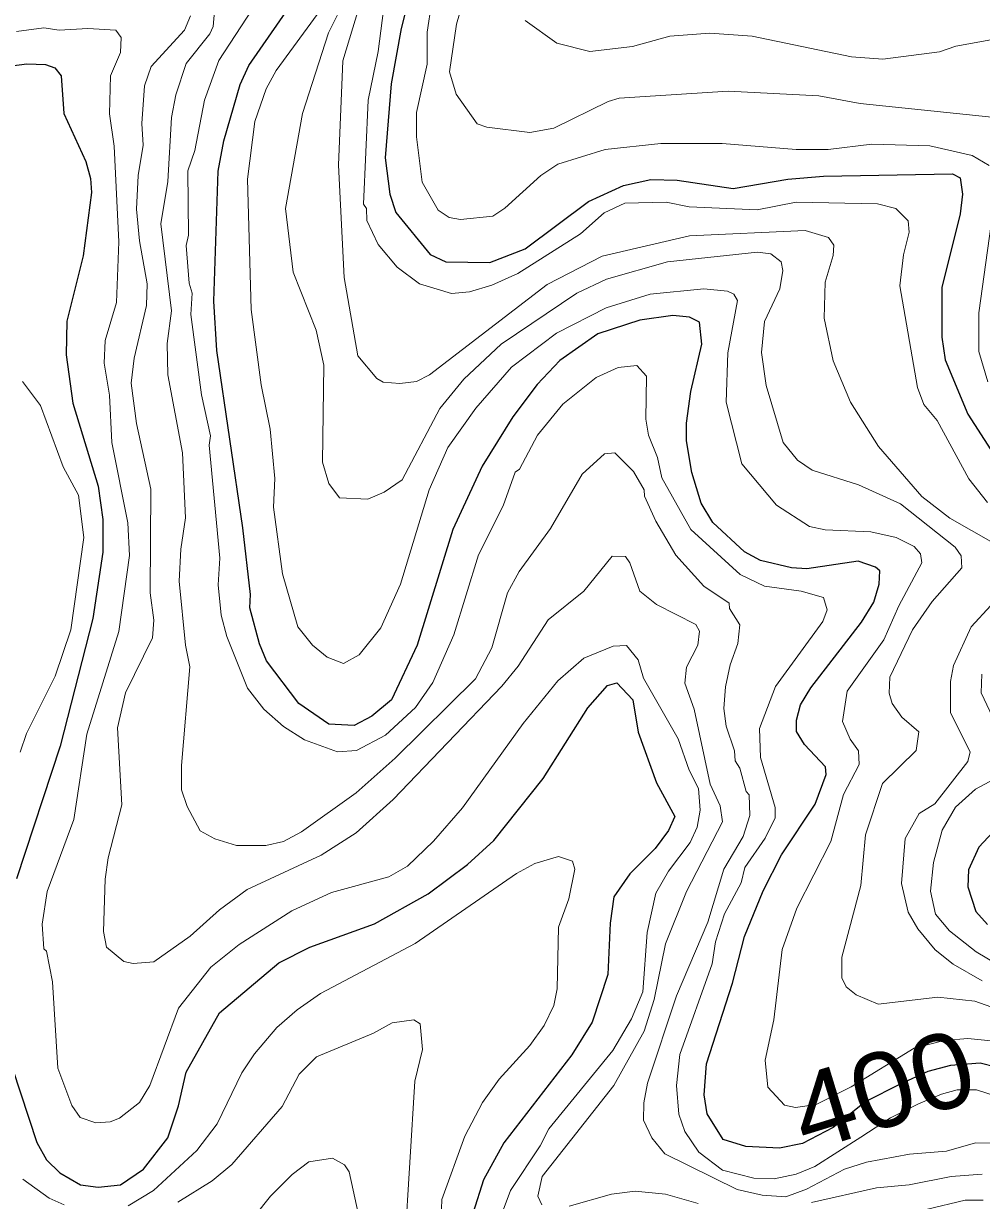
# Model space of a CAD drawing. Extents: x 673.3 to 698.5, y 6984.3 to 7012.3.
# Drawn here: x 678.576 to 679.596, y 6990.755 to 6992.007 of the extents above; entities that cross this region are included whole.
import ezdxf
from ezdxf.enums import TextEntityAlignment as Align

# ---------------------------------------------------------------- set-up
doc = ezdxf.new("R2010")
doc.units = 0
doc.header["$LTSCALE"] = 0.032
doc.layers.add('1', color=7, linetype='Continuous', lineweight=25)
doc.layers.add('2', color=7, linetype='Continuous', lineweight=13)
doc.layers.add('61', color=7, linetype='Continuous')

msp = doc.modelspace()

# ---------------------------------------------------------------- linework, layer by layer
at = {"layer": '1'}
for points in [[(678.9978, 6992.0797), (678.9784, 6992.0019), (678.9678, 6991.9432), (678.9614, 6991.8643), (678.9663, 6991.8257), (678.9729, 6991.8062), (679.0092, 6991.7613), (679.0261, 6991.7537), (679.0727, 6991.7529), (679.1103, 6991.7674), (679.178, 6991.8178), (679.2153, 6991.8349), (679.2441, 6991.8414), (679.2724, 6991.8406), (679.3318, 6991.8318), (679.39, 6991.8415), (679.428, 6991.8447), (679.5653, 6991.8471), (679.5736, 6991.8429), (679.5761, 6991.8255), (679.5737, 6991.8048), (679.5541, 6991.7263), (679.5539, 6991.6736), (679.5577, 6991.6493), (679.5818, 6991.5915), (679.6062, 6991.5536)], [(679.645, 6990.8879), (679.5949, 6990.9008), (679.5633, 6990.8982), (679.5393, 6990.8921), (679.5097, 6990.8783), (679.4732, 6990.8599), (679.4385, 6990.8325), (679.4057, 6990.8153), (679.3812, 6990.8104), (679.3454, 6990.8122), (679.3211, 6990.8197), (679.3043, 6990.8468), (679.3009, 6990.8671), (679.3035, 6990.9), (679.3311, 6990.9858), (679.3439, 6991.0357), (679.3637, 6991.0842), (679.3833, 6991.1226), (679.4192, 6991.1764), (679.431, 6991.208), (679.4303, 6991.216), (679.4078, 6991.2398), (679.3995, 6991.2537), (679.3995, 6991.266), (679.4037, 6991.2822), (679.4146, 6991.3002), (679.4685, 6991.3702), (679.4817, 6991.3913), (679.4874, 6991.4106), (679.488, 6991.4246), (679.4833, 6991.4285), (679.4649, 6991.4349), (679.4103, 6991.427), (679.3939, 6991.4281), (679.3611, 6991.4357), (679.344, 6991.4449), (679.3101, 6991.4763), (679.298, 6991.4966), (679.2879, 6991.5295), (679.2823, 6991.5631), (679.2822, 6991.5819), (679.287, 6991.6155), (679.2984, 6991.666), (679.2961, 6991.6894), (679.2854, 6991.6948), (679.2678, 6991.6965), (679.2326, 6991.6915), (679.1878, 6991.6769), (679.1473, 6991.6486), (679.1231, 6991.6229), (679.0973, 6991.5886), (679.0647, 6991.536), (679.0335, 6991.4689), (678.9956, 6991.3458), (678.9683, 6991.2874), (678.9472, 6991.2701), (678.9284, 6991.2601), (678.9014, 6991.2617), (678.8694, 6991.2836), (678.8352, 6991.329), (678.8277, 6991.3472), (678.8172, 6991.3854), (678.8179, 6991.3995), (678.8099, 6991.4706), (678.7823, 6991.6592), (678.7789, 6991.7119), (678.7837, 6991.8501), (678.7896, 6991.8825), (678.8069, 6991.9423), (678.8163, 6991.9624), (678.8613, 6992.0274)], [(678.5607, 6991.962), (678.5799, 6991.9644), (678.5997, 6991.9636), (678.6097, 6991.9601), (678.6166, 6991.9515), (678.6193, 6991.9116), (678.6428, 6991.8605), (678.6478, 6991.8422), (678.6486, 6991.8273), (678.6398, 6991.76), (678.6225, 6991.6905), (678.6218, 6991.6546), (678.629, 6991.6031), (678.6559, 6991.5149), (678.6608, 6991.4793), (678.6608, 6991.4445), (678.6501, 6991.3741), (678.6153, 6991.2383), (678.569, 6991.097)], [(678.5906, 6990.8164), (678.6009, 6990.7978), (678.6151, 6990.7841), (678.6369, 6990.7715), (678.6558, 6990.769), (678.6798, 6990.7715), (678.7041, 6990.7879), (678.7301, 6990.8213), (678.7415, 6990.8555), (678.7497, 6990.8913), (678.7851, 6990.9542), (678.8481, 6991.0075), (678.8811, 6991.0244), (678.9502, 6991.0492), (679.0072, 6991.081), (679.049, 6991.1123), (679.0771, 6991.1379), (679.1295, 6991.2039), (679.1773, 6991.279), (679.1981, 6991.3029), (679.208, 6991.3054), (679.225, 6991.2875), (679.2308, 6991.2529), (679.2503, 6991.1992), (679.2699, 6991.1632), (679.263, 6991.1485), (679.2489, 6991.1291), (679.222, 6991.1023), (679.205, 6991.0778), (679.2009, 6991.0497), (679.1983, 6990.9953), (679.1819, 6990.9445), (679.16, 6990.9098), (679.0879, 6990.8162), (679.0662, 6990.7767), (679.0551, 6990.742)], [(679.6284, 6991.1682), (679.5936, 6991.1307), (679.5825, 6991.1067), (679.5818, 6991.0884), (679.5901, 6991.0621), (679.6028, 6991.0485)], [(678.5557, 6990.922), (678.5906, 6990.8164)]]:
    msp.add_lwpolyline(points, dxfattribs=at)
at = {"layer": '2'}
for points in [[(678.9662, 6992.0739), (678.9539, 6991.9774), (678.9434, 6991.9256), (678.9384, 6991.815), (678.9417, 6991.8103), (678.9418, 6991.7975), (678.9541, 6991.772), (678.9741, 6991.7481), (678.9981, 6991.7302), (679.0321, 6991.72), (679.0513, 6991.7218), (679.0748, 6991.7286), (679.1028, 6991.7411), (679.1695, 6991.7835), (679.1945, 6991.8058), (679.2167, 6991.816), (679.2607, 6991.8171), (679.2849, 6991.812), (679.3574, 6991.8089), (679.3991, 6991.817), (679.4857, 6991.8153), (679.505, 6991.8103), (679.5182, 6991.7974), (679.5191, 6991.7852), (679.5132, 6991.7612), (679.5094, 6991.7279), (679.528, 6991.6198), (679.5349, 6991.6018), (679.5492, 6991.5849), (679.5828, 6991.5225), (679.6026, 6991.4975)], [(679.0564, 6992.0729), (679.0374, 6992.0066), (679.0298, 6991.9558), (679.0371, 6991.9319), (679.0594, 6991.9006), (679.0698, 6991.8969), (679.1155, 6991.8913), (679.1411, 6991.8959), (679.1988, 6991.9244), (679.2105, 6991.9277), (679.3267, 6991.9352), (679.4232, 6991.9303), (679.4672, 6991.9221), (679.6072, 6991.9075)], [(679.4385, 6991.6484), (679.4288, 6991.6938), (679.4299, 6991.7318), (679.4384, 6991.7603), (679.4391, 6991.7714), (679.4334, 6991.7796), (679.4084, 6991.7869), (679.2854, 6991.7811), (679.1925, 6991.7598), (679.1339, 6991.7296), (679.0086, 6991.6334), (678.9946, 6991.6263), (678.9769, 6991.624), (678.9593, 6991.6255), (678.9526, 6991.6295), (678.9324, 6991.6536), (678.9177, 6991.7368), (678.9117, 6991.8566), (678.9165, 6991.9674), (678.9402, 6992.0461)], [(678.7796, 6992.0203), (678.7782, 6992.0041), (678.7748, 6991.9961), (678.7497, 6991.9647), (678.7384, 6991.9313), (678.734, 6991.9071), (678.73, 6991.8391), (678.7227, 6991.794), (678.734, 6991.7016), (678.7292, 6991.6666), (678.7299, 6991.6332), (678.7455, 6991.5505), (678.7487, 6991.4812), (678.7438, 6991.4478), (678.7422, 6991.4139), (678.7487, 6991.3458)], [(678.8197, 6992.0221), (678.7845, 6991.9677), (678.7692, 6991.9257), (678.7586, 6991.872), (678.7512, 6991.8504), (678.7519, 6991.782), (678.7496, 6991.771), (678.7527, 6991.731), (678.756, 6991.7201), (678.7545, 6991.6974), (678.766, 6991.6119), (678.7756, 6991.5686), (678.774, 6991.5586), (678.7853, 6991.4383), (678.7837, 6991.4098)], [(679.096, 6991.6414), (679.058, 6991.5977), (679.0282, 6991.5559), (679.0083, 6991.511), (678.9777, 6991.4106), (678.9567, 6991.364), (678.9338, 6991.3354), (678.9172, 6991.326), (678.8996, 6991.3328), (678.8839, 6991.3455), (678.8685, 6991.3653), (678.8522, 6991.4217), (678.8424, 6991.4926), (678.844, 6991.523), (678.8391, 6991.5754), (678.8293, 6991.6227), (678.8188, 6991.7028), (678.8148, 6991.8417), (678.8226, 6991.903), (678.8348, 6991.9377), (678.8455, 6991.9573), (678.8929, 6992.0223)], [(679.1958, 6991.8732), (679.1454, 6991.8577), (679.1271, 6991.8456), (679.0888, 6991.8107), (679.076, 6991.8022), (679.0415, 6991.7986), (679.0295, 6991.8009), (679.0177, 6991.8086), (679.0009, 6991.8384), (678.9947, 6991.8868), (678.9947, 6991.9126), (679.006, 6991.9641), (679.0061, 6991.998), (679.0107, 6992.0286)], [(678.7543, 6992.0153), (678.7478, 6992.0003), (678.7124, 6991.9614), (678.7051, 6991.941), (678.7023, 6991.9009), (678.7039, 6991.8779), (678.6984, 6991.8456), (678.6966, 6991.8097), (678.6998, 6991.7758), (678.708, 6991.7302), (678.7072, 6991.7072), (678.6943, 6991.6511), (678.691, 6991.6245), (678.6966, 6991.5816), (678.7121, 6991.5116), (678.7112, 6991.4013), (678.7153, 6991.3721), (678.7138, 6991.3534), (678.6851, 6991.2951), (678.6763, 6991.2578), (678.6811, 6991.1759), (678.6665, 6991.1194), (678.6633, 6991.0966), (678.6617, 6991.0411), (678.6649, 6991.0241), (678.6831, 6991.0091), (678.6931, 6991.0069), (678.715, 6991.0088), (678.7537, 6991.0358), (678.7849, 6991.0641), (678.8145, 6991.0855), (678.8931, 6991.122), (678.9305, 6991.1461), (678.9698, 6991.1813), (679.0855, 6991.302), (679.1031, 6991.3233), (679.1349, 6991.3725), (679.1728, 6991.4031), (679.203, 6991.4405), (679.2173, 6991.44), (679.2219, 6991.4334)], [(678.9108, 6992.0165), (678.9012, 6991.9973), (678.8735, 6991.9114), (678.8554, 6991.8105), (678.8636, 6991.7427), (678.888, 6991.681), (678.8961, 6991.6438), (678.8946, 6991.5405), (678.9016, 6991.5177), (678.9128, 6991.5025), (678.9431, 6991.501), (678.9603, 6991.5084), (678.9795, 6991.5217), (679.0196, 6991.5974), (679.0452, 6991.6288), (679.085, 6991.666), (679.1655, 6991.7204), (679.1969, 6991.7353), (679.262, 6991.7537), (679.3577, 6991.764), (679.372, 6991.7622), (679.3829, 6991.7535), (679.3847, 6991.7445), (679.3815, 6991.725), (679.3651, 6991.6902), (679.362, 6991.6571), (679.3669, 6991.6221), (679.3853, 6991.5612), (679.4005, 6991.5425), (679.416, 6991.5318), (679.4653, 6991.5162), (679.5102, 6991.4961), (679.5682, 6991.4501), (679.5747, 6991.4409), (679.5752, 6991.4279), (679.5439, 6991.3921), (679.5228, 6991.362), (679.4988, 6991.3116), (679.498, 6991.2947), (679.5012, 6991.2837), (679.5115, 6991.2692), (679.5295, 6991.2535), (679.5269, 6991.2336), (679.491, 6991.1986), (679.4728, 6991.1438), (679.4678, 6991.0899), (679.4475, 6991.0135), (679.4475, 6990.9916), (679.4523, 6990.9822), (679.4627, 6990.9737), (679.4864, 6990.9636), (679.5497, 6990.9709), (679.5891, 6990.9667), (679.7731, 6990.902)], [(679.6102, 6991.9906), (679.5691, 6991.9832), (679.5514, 6991.9772), (679.4912, 6991.9694), (679.4578, 6991.9718), (679.3522, 6991.9937), (679.307, 6991.997), (679.2643, 6991.9937), (679.2247, 6991.9828), (679.1792, 6991.9775), (679.144, 6991.9862), (679.1106, 6992.0106)], [(678.5688, 6991.9986), (678.5981, 6992.0027), (678.6145, 6992.0003), (678.6449, 6992.0019), (678.6746, 6992.0001), (678.6802, 6991.9925), (678.6795, 6991.9765), (678.669, 6991.9517), (678.6681, 6991.9111), (678.673, 6991.8767), (678.6778, 6991.7749), (678.6754, 6991.7104), (678.6633, 6991.6699), (678.6624, 6991.6458)], [(679.6045, 6991.856), (679.5865, 6991.8667), (679.5414, 6991.8772), (679.4797, 6991.8789), (679.4331, 6991.8732), (679.3988, 6991.8732), (679.3202, 6991.8797), (679.2549, 6991.8797), (679.1958, 6991.8732)], [(679.6031, 6991.6258), (679.5933, 6991.6582), (679.5933, 6991.6995), (679.6119, 6991.8319)], [(679.6102, 6990.9243), (679.5816, 6990.9269), (679.5564, 6990.925), (679.5247, 6990.9168), (679.4577, 6990.8757), (679.4201, 6990.8567), (679.3982, 6990.8535), (679.3865, 6990.8561), (679.3688, 6990.8754), (679.3661, 6990.9041), (679.3751, 6990.947), (679.384, 6991.0216), (679.3997, 6991.0659), (679.4359, 6991.1368), (679.4495, 6991.1869), (679.4662, 6991.2187), (679.4652, 6991.2333), (679.4563, 6991.2456), (679.4483, 6991.2643), (679.4532, 6991.2966), (679.4923, 6991.3515), (679.5084, 6991.3876), (679.5329, 6991.4334), (679.5314, 6991.443), (679.5246, 6991.4506), (679.5053, 6991.4603), (679.4785, 6991.4661), (679.4298, 6991.4685), (679.4132, 6991.4721), (679.3782, 6991.4945), (679.3411, 6991.5387), (679.3246, 6991.6041), (679.3262, 6991.6566), (679.3366, 6991.7126), (679.3325, 6991.7191), (679.3258, 6991.7225), (679.3008, 6991.7249), (679.2434, 6991.7193), (679.1967, 6991.7045), (679.1438, 6991.6777), (679.096, 6991.6414)], [(678.6624, 6991.6458), (678.6681, 6991.6116), (678.6704, 6991.5615), (678.6876, 6991.4758), (678.6892, 6991.441), (678.6778, 6991.3601), (678.6437, 6991.251), (678.6298, 6991.1601), (678.6014, 6991.0835), (678.5964, 6991.0487), (678.5981, 6991.0224), (678.6007, 6991.0199), (678.6072, 6990.9874), (678.6129, 6990.8956), (678.6277, 6990.8559), (678.6366, 6990.8429), (678.6533, 6990.8374), (678.6685, 6990.8384), (678.6787, 6990.8422), (678.6997, 6990.859), (678.7107, 6990.877), (678.7413, 6990.9593), (678.7759, 6991.0028), (678.806, 6991.0272), (678.8622, 6991.063), (678.9043, 6991.0824), (678.9654, 6991.0991), (678.9853, 6991.1106), (679.0128, 6991.1372), (679.0439, 6991.1725), (679.1082, 6991.2622), (679.1451, 6991.3078), (679.1728, 6991.3319), (679.2041, 6991.3446), (679.2184, 6991.3454), (679.2307, 6991.3301), (679.2364, 6991.3107), (679.2733, 6991.2458), (679.285, 6991.2128), (679.2949, 6991.193), (679.2969, 6991.1699), (679.2936, 6991.1519), (679.2862, 6991.1355), (679.263, 6991.1052), (679.2496, 6991.0817), (679.2405, 6991.04), (679.2357, 6990.9768), (679.2235, 6990.9481), (679.2039, 6990.9143), (679.1357, 6990.8311), (679.1265, 6990.8127), (679.0947, 6990.7654), (679.0859, 6990.7415)], [(678.7837, 6991.4098), (678.7869, 6991.3775), (678.7929, 6991.3549), (678.8148, 6991.3), (678.8322, 6991.2777), (678.8532, 6991.259), (678.8755, 6991.245), (678.9108, 6991.2323), (678.9309, 6991.2337), (678.9617, 6991.2499), (678.9936, 6991.2793), (679.0123, 6991.3058), (679.0344, 6991.3566), (679.0608, 6991.4419), (679.0869, 6991.494), (679.0998, 6991.5299), (679.1044, 6991.5329), (679.1235, 6991.5692), (679.1504, 6991.6021), (679.1861, 6991.6305), (679.2096, 6991.6412), (679.2294, 6991.6434), (679.2398, 6991.6318), (679.239, 6991.5862), (679.2416, 6991.5693), (679.2513, 6991.5455), (679.256, 6991.5237), (679.2867, 6991.4688), (679.3394, 6991.4209), (679.3654, 6991.4085), (679.4043, 6991.4032), (679.4279, 6991.3964), (679.4321, 6991.3833), (679.4272, 6991.371), (679.3768, 6991.3018), (679.3599, 6991.257), (679.3609, 6991.2261), (679.3766, 6991.1728), (679.3766, 6991.1618), (679.366, 6991.1402), (679.3444, 6991.109), (679.3405, 6991.0929), (679.3226, 6991.0598), (679.3132, 6991.0299), (679.3097, 6991.0064), (679.2752, 6990.9101), (679.2716, 6990.8769), (679.2742, 6990.8465), (679.2803, 6990.8281), (679.2954, 6990.8061), (679.3205, 6990.7871), (679.3538, 6990.7786), (679.3754, 6990.7777), (679.3991, 6990.7826), (679.4187, 6990.7907), (679.4677, 6990.8222), (679.4993, 6990.8428), (679.5291, 6990.8574), (679.5537, 6990.8678), (679.5704, 6990.8725), (679.5908, 6990.8725), (679.6119, 6990.8658)], [(679.6316, 6991.4413), (679.5625, 6991.4807), (679.5327, 6991.5037), (679.4867, 6991.557), (679.4569, 6991.6042), (679.4385, 6991.6484)], [(678.5729, 6991.2318), (678.5796, 6991.2516), (678.6101, 6991.3127), (678.6266, 6991.3621), (678.6405, 6991.4604), (678.6349, 6991.5054), (678.6187, 6991.5355), (678.5943, 6991.6007), (678.5754, 6991.6262)], [(678.7487, 6991.3458), (678.7536, 6991.3227), (678.7446, 6991.2175), (678.7447, 6991.1916), (678.7506, 6991.1739), (678.7645, 6991.1481), (678.7801, 6991.1396), (678.803, 6991.1325), (678.8344, 6991.1324), (678.8532, 6991.1368), (678.8724, 6991.1469), (678.9305, 6991.1885), (678.9722, 6991.2253), (679.0575, 6991.3099), (679.0749, 6991.3427), (679.0918, 6991.4014), (679.104, 6991.424), (679.1376, 6991.4699), (679.1713, 6991.5277), (679.1948, 6991.5494), (679.2058, 6991.5505), (679.2259, 6991.5303), (679.2372, 6991.5108), (679.2375, 6991.5041), (679.2494, 6991.4777), (679.2707, 6991.4416), (679.3007, 6991.4084), (679.3275, 6991.3904), (679.328, 6991.3845), (679.3391, 6991.3674), (679.3368, 6991.3474), (679.3286, 6991.3246), (679.3236, 6991.3013), (679.3221, 6991.2781), (679.3244, 6991.2593), (679.3334, 6991.2331), (679.3342, 6991.2224), (679.3391, 6991.2148), (679.3457, 6991.19), (679.3489, 6991.1864), (679.3497, 6991.1645), (679.3425, 6991.1422), (679.3218, 6991.1071), (679.3049, 6991.0507), (679.2714, 6990.9726), (679.2406, 6990.8796), (679.2367, 6990.8585), (679.2366, 6990.84), (679.2454, 6990.8212), (679.2592, 6990.8042), (679.336, 6990.7662), (679.3626, 6990.7602), (679.388, 6990.7584), (679.4098, 6990.7667), (679.4505, 6990.788), (679.4737, 6990.7956), (679.5198, 6990.8039), (679.559, 6990.8072), (679.59, 6990.8161), (679.6239, 6990.8153)], [(679.2219, 6991.4334), (679.2327, 6991.4032), (679.2502, 6991.3888), (679.2923, 6991.3677), (679.296, 6991.3606), (679.2943, 6991.3457), (679.2821, 6991.3224), (679.2806, 6991.3053), (679.2903, 6991.2774), (679.3074, 6991.1976), (679.3179, 6991.1745), (679.3204, 6991.1576), (679.2823, 6991.0835), (679.26, 6991.0279), (679.2478, 6990.9686), (679.2372, 6990.9348), (679.2049, 6990.877), (679.1284, 6990.7801), (679.1241, 6990.7593), (679.1283, 6990.7502)], [(679.5971, 6990.9886), (679.5661, 6991.006), (679.5469, 6991.0213), (679.5285, 6991.0436), (679.5183, 6991.0614), (679.5111, 6991.0921), (679.5151, 6991.14), (679.53, 6991.1665), (679.5467, 6991.1768), (679.5819, 6991.222), (679.5841, 6991.2323), (679.5632, 6991.2738), (679.5632, 6991.3069), (679.5666, 6991.324), (679.5853, 6991.3653), (679.6273, 6991.4104)], [(679.5966, 6991.3148), (679.5958, 6991.2948), (679.6263, 6991.2304)], [(679.6145, 6991.2055), (679.59, 6991.1923), (679.5687, 6991.1734), (679.5543, 6991.1486), (679.5453, 6991.1145), (679.542, 6991.0838), (679.5473, 6991.0595), (679.5622, 6991.0418), (679.5906, 6991.0193), (679.6245, 6990.9992)], [(679.065, 6990.8588), (679.0828, 6990.8839), (679.1155, 6990.9195), (679.1306, 6990.9408), (679.1408, 6990.9621), (679.1445, 6990.98), (679.1461, 6991.0456), (679.1569, 6991.0757), (679.1633, 6991.1072), (679.1609, 6991.1158), (679.146, 6991.1206), (679.1209, 6991.1133), (679.1014, 6991.1027), (678.9935, 6991.0283), (678.8927, 6990.9748), (678.8676, 6990.9577), (678.8461, 6990.9388), (678.8224, 6990.9109), (678.8087, 6990.8904), (678.7824, 6990.8363), (678.7608, 6990.808), (678.7148, 6990.7653), (678.6877, 6990.7491)], [(678.7405, 6990.7528), (678.7772, 6990.7755), (678.7981, 6990.793), (678.8517, 6990.8547), (678.8699, 6990.8892), (678.8882, 6990.9074), (678.9489, 6990.9328), (678.9688, 6990.9436), (678.9921, 6990.9471), (678.9986, 6990.9425), (679.0011, 6990.9153), (678.9931, 6990.8816), (678.9825, 6990.7084)], [(679.02, 6990.706), (679.0216, 6990.7559), (679.0462, 6990.8232), (679.065, 6990.8588)], [(678.9455, 6990.6826), (678.9231, 6990.7851), (678.9181, 6990.7925), (678.9055, 6990.7998), (678.8801, 6990.7957), (678.8624, 6990.7823), (678.8395, 6990.7594), (678.7923, 6990.7)], [(679.4152, 6990.7527), (679.4844, 6990.7681), (679.5194, 6990.7715), (679.5639, 6990.7803), (679.597, 6990.7827)], [(678.6195, 6990.7501), (678.6036, 6990.7571), (678.5757, 6990.7774)], [(679.1573, 6990.7486), (679.2023, 6990.7615), (679.2277, 6990.7647), (679.26, 6990.7614), (679.2947, 6990.7514)], [(679.5374, 6990.745), (679.5789, 6990.7551), (679.5981, 6990.755)]]:
    msp.add_lwpolyline(points, dxfattribs=at)

# ---------------------------------------------------------------- texts
at = {"layer": '61', "width": 1.1}
msp.add_text('400', height=0.08, rotation=16.991, dxfattribs=at).set_placement((679.5028, 6990.8344), align=Align.CENTER)

doc.saveas('drawing.dxf')
